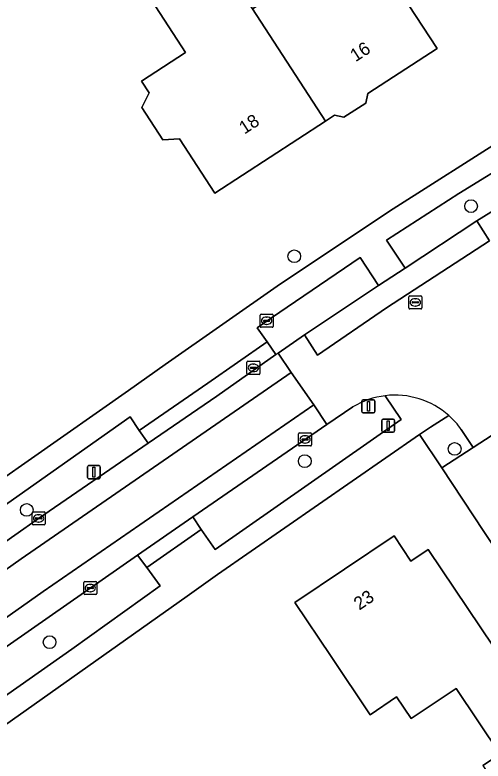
# Model space of a CAD drawing. Extents: x 161772 to 163126, y 383092 to 383917.
# Drawn here: x 162820.8 to 162856.7, y 383803.5 to 383860.7 of the extents above; entities that cross this region are included whole.
import ezdxf

# ---------------------------------------------------------------- set-up
doc = ezdxf.new("R2010")
doc.units = 0
for name, color, linetype in [('IMGEO_Boom', 7, 'Continuous'), ('IMGEO_Brandkraan', 7, 'Continuous'), ('IMGEO_Erf', 7, 'Continuous'), ('IMGEO_Groenvoorziening', 7, 'Continuous'), ('IMGEO_Kolk', 7, 'Continuous'), ('IMGEO_Lichtmast', 7, 'Continuous'), ('IMGEO_Pand', 7, 'Continuous'), ('IMGEO_Pand_nummerreeks', 7, 'Continuous'), ('IMGEO_Rijbaan_lokaal_gesloten', 7, 'Continuous'), ('IMGEO_Rijbaan_lokaal_open', 7, 'Continuous'), ('IMGEO_Rioolput', 7, 'Continuous'), ('IMGEO_Voetpad_open', 7, 'Continuous'), ('IMGEO_Woonerf_open', 7, 'Continuous')]:
    doc.layers.add(name, color=color, linetype=linetype)

msp = doc.modelspace()

# ---------------------------------------------------------------- linework, layer by layer
at = {"layer": 'IMGEO_Boom'}
for centre in [(162855.806, 383846.063), (162842.23, 383842.219), (162854.543, 383827.444), (162843.039, 383826.506), (162821.686, 383822.769), (162823.442, 383812.624)]:
    msp.add_circle(centre, 0.489, dxfattribs=at)
at = {"layer": 'IMGEO_Brandkraan'}
for p, q in [((162839.608, 383836.845), (162839.608, 383837.697)), ((162839.683, 383837.771), (162840.535, 383837.771)), ((162839.91, 383837.314), (162840.308, 383837.314)), ((162840.096, 383837.551), (162840.121, 383837.551)), ((162840.609, 383837.697), (162840.609, 383836.845)), ((162840.535, 383836.771), (162839.683, 383836.771)), ((162839.867, 383837.265), (162839.867, 383837.277)), ((162840.305, 383837.228), (162839.907, 383837.228)), ((162840.119, 383836.991), (162840.094, 383836.991)), ((162840.351, 383837.277), (162840.351, 383837.265))]:
    msp.add_line(p, q, dxfattribs=at)
for points in [[(162839.608, 383836.845), (162839.608, 383837.697)], [(162839.683, 383837.771), (162840.535, 383837.771)], [(162840.609, 383837.697), (162840.609, 383836.845)], [(162840.535, 383836.771), (162839.683, 383836.771)]]:
    msp.add_lwpolyline(points, dxfattribs=at)
for centre, radius, start, end in [((162839.685, 383837.695), 0.0765, 91.552, 178.448), ((162839.685, 383837.695), 0.0765, 91.552, 178.448), ((162839.907, 383837.274), 0.0403, 85.8775, 175.7526), ((162840.312, 383837.276), 0.0386, 1.7309, 96.639), ((162840.533, 383837.695), 0.0765, 1.552, 88.448), ((162840.533, 383837.695), 0.0765, 1.552, 88.448), ((162839.685, 383836.847), 0.0765, 181.552, 268.448), ((162839.685, 383836.847), 0.0765, 181.552, 268.448), ((162839.904, 383837.264), 0.0366, 178.938, 274.7102), ((162840.308, 383837.271), 0.043, 264.8664, 352.4533), ((162840.533, 383836.847), 0.0765, 271.552, 358.448), ((162840.533, 383836.847), 0.0765, 271.552, 358.448)]:
    msp.add_arc(centre, radius, start, end, dxfattribs=at)
for centre, major_axis, ratio, start_param, end_param in [((162840.095, 383837.271), (-0.387, 0.002), 0.722429, 4.712389, 7.853982), ((162840.12, 383837.271), (-0.39, 0.002), 0.717154, 1.570796, 4.712389)]:
    msp.add_ellipse(centre, major_axis=major_axis, ratio=ratio, start_param=start_param, end_param=end_param, dxfattribs=at)
at = {"layer": 'IMGEO_Erf'}
msp.add_lwpolyline([(162831.088, 383854.748), (162830.499, 383855.653), (162833.886, 383857.855), (162829.936, 383863.924), (162832.384, 383865.517), (162828.438, 383871.579), (162831.114, 383873.321), (162839.012, 383861.188), (162842.526, 383863.473), (162841.583, 383864.924), (162846.647, 383868.217), (162847.59, 383866.766), (162850.463, 383862.348), (162853.188, 383858.156), (162847.873, 383854.7), (162847.719, 383853.973), (162846.038, 383852.879), (162845.314, 383853.033), (162844.616, 383852.579), (162836.124, 383847.057), (162833.418, 383851.219), (162832.138, 383851.151), (162830.522, 383853.635)], close=True, dxfattribs=at)
for points in [[(162785.832, 383801.364), (162801.987, 383812.673), (162804.64, 383814.531), (162829.495, 383831.931), (162832.319, 383833.908), (162841.179, 383840.11), (162849.824, 383845.869), (162858.591, 383851.442)], [(162904.473, 383750), (162856.792, 383821.124), (162853.559, 383826.004), (162851.856, 383828.544), (162836.343, 383817.807), (162834.018, 383816.164), (162796.452, 383789.619)], [(162856.704, 383803.154), (162858.03, 383804.044), (162854.653, 383809.082), (162851.196, 383806.764), (162850.084, 383808.424), (162848.047, 383807.058), (162845.056, 383811.519), (162842.272, 383815.672), (162849.888, 383820.778), (162851.185, 383818.844), (162852.518, 383819.738), (162857.538, 383812.249), (162858.565, 383812.938), (162866.195, 383801.558)]]:
    msp.add_lwpolyline(points, dxfattribs=at)
at = {"layer": 'IMGEO_Groenvoorziening'}
for points in [[(162856.24, 383844.934), (162857.849, 383845.93), (162858.317, 383846.22), (162860.789, 383847.683), (162860.161, 383848.693), (162859.443, 383849.849), (162854.861, 383847.034), (162849.317, 383843.444), (162850.739, 383841.312)], [(162848.696, 383839.969), (162847.29, 383842.129), (162840.475, 383837.503), (162839.386, 383836.742), (162840.137, 383835.667), (162840.824, 383834.683), (162840.98, 383834.793), (162843.018, 383836.201)], [(162831.005, 383827.875), (162830.328, 383828.869), (162829.625, 383829.903), (162806.715, 383813.772), (162807.343, 383812.867), (162808.027, 383811.881), (162822.599, 383822.117)], [(162796.329, 383795.252), (162797.779, 383793.079), (162809.435, 383801.064), (162825.154, 383812.077), (162831.938, 383816.944), (162830.903, 383818.346), (162830.197, 383819.302), (162813.64, 383807.77), (162807.608, 383803.501), (162798.206, 383796.668)]]:
    msp.add_lwpolyline(points, close=True, dxfattribs=at)
for points in [[(162846.736, 383830.668), (162844.726, 383829.32), (162834.43, 383822.231), (162835.088, 383821.272), (162836.149, 383819.727), (162850.428, 383829.694), (162849.216, 383831.524)], [(162854.102, 383829.999), (162852.683, 383829.117), (162851.856, 383828.544), (162853.559, 383826.004), (162855.97, 383827.554), (162855.054, 383828.935)]]:
    msp.add_lwpolyline(points, dxfattribs=at)
for centre, radius, start, end in [((162849.961, 383825.344), 6.225, 96.8776, 121.2077), ((162849.888, 383825.271), 6.333, 35.3482, 48.2921)]:
    msp.add_arc(centre, radius, start, end, dxfattribs=at)
at = {"layer": 'IMGEO_Kolk'}
for p, q in [((162838.595, 383833.238), (162838.595, 383834.09)), ((162838.67, 383834.164), (162839.522, 383834.164)), ((162839.083, 383833.944), (162839.108, 383833.944)), ((162839.596, 383834.09), (162839.596, 383833.238)), ((162838.854, 383833.658), (162838.854, 383833.67)), ((162839.292, 383833.621), (162838.894, 383833.621)), ((162838.897, 383833.707), (162839.295, 383833.707)), ((162839.106, 383833.384), (162839.081, 383833.384)), ((162839.338, 383833.67), (162839.338, 383833.658)), ((162839.522, 383833.164), (162838.67, 383833.164)), ((162842.557, 383827.746), (162842.557, 383828.598)), ((162842.632, 383828.672), (162843.484, 383828.672)), ((162842.816, 383828.166), (162842.816, 383828.178)), ((162842.859, 383828.215), (162843.257, 383828.215)), ((162843.045, 383828.452), (162843.07, 383828.452)), ((162843.3, 383828.178), (162843.3, 383828.166)), ((162843.558, 383828.598), (162843.558, 383827.746)), ((162843.484, 383827.672), (162842.632, 383827.672)), ((162843.254, 383828.129), (162842.856, 383828.129)), ((162843.068, 383827.892), (162843.043, 383827.892)), ((162822.098, 383821.691), (162822.098, 383822.543)), ((162822.173, 383822.617), (162823.025, 383822.617)), ((162823.099, 383822.543), (162823.099, 383821.691)), ((162822.357, 383822.111), (162822.357, 383822.123)), ((162822.795, 383822.074), (162822.397, 383822.074)), ((162822.4, 383822.16), (162822.798, 383822.16)), ((162822.586, 383822.397), (162822.611, 383822.397)), ((162822.841, 383822.123), (162822.841, 383822.111)), ((162823.025, 383821.617), (162822.173, 383821.617)), ((162822.609, 383821.837), (162822.584, 383821.837)), ((162826.063, 383816.346), (162826.063, 383817.198)), ((162826.138, 383817.272), (162826.99, 383817.272)), ((162826.322, 383816.766), (162826.322, 383816.778)), ((162826.76, 383816.729), (162826.362, 383816.729)), ((162826.365, 383816.815), (162826.763, 383816.815)), ((162826.551, 383817.052), (162826.576, 383817.052)), ((162826.806, 383816.778), (162826.806, 383816.766)), ((162827.064, 383817.198), (162827.064, 383816.346)), ((162826.99, 383816.272), (162826.138, 383816.272)), ((162826.574, 383816.492), (162826.549, 383816.492))]:
    msp.add_line(p, q, dxfattribs=at)
for points in [[(162838.595, 383833.238), (162838.595, 383834.09)], [(162838.67, 383834.164), (162839.522, 383834.164)], [(162839.596, 383834.09), (162839.596, 383833.238)], [(162839.522, 383833.164), (162838.67, 383833.164)], [(162842.557, 383827.746), (162842.557, 383828.598)], [(162842.632, 383828.672), (162843.484, 383828.672)], [(162843.558, 383828.598), (162843.558, 383827.746)], [(162843.484, 383827.672), (162842.632, 383827.672)], [(162822.098, 383821.691), (162822.098, 383822.543)], [(162822.173, 383822.617), (162823.025, 383822.617)], [(162823.099, 383822.543), (162823.099, 383821.691)], [(162823.025, 383821.617), (162822.173, 383821.617)], [(162826.063, 383816.346), (162826.063, 383817.198)], [(162826.138, 383817.272), (162826.99, 383817.272)], [(162827.064, 383817.198), (162827.064, 383816.346)], [(162826.99, 383816.272), (162826.138, 383816.272)]]:
    msp.add_lwpolyline(points, dxfattribs=at)
for centre, radius, start, end in [((162838.672, 383834.088), 0.0765, 91.552, 178.448), ((162838.672, 383834.088), 0.0765, 91.552, 178.448), ((162839.52, 383834.088), 0.0765, 1.552, 88.448), ((162839.52, 383834.088), 0.0765, 1.552, 88.448), ((162838.894, 383833.667), 0.0403, 85.8775, 175.7526), ((162838.891, 383833.657), 0.0366, 178.938, 274.7102), ((162839.295, 383833.664), 0.043, 264.8664, 352.4533), ((162839.299, 383833.669), 0.0386, 1.7309, 96.639), ((162838.672, 383833.24), 0.0765, 181.552, 268.448), ((162838.672, 383833.24), 0.0765, 181.552, 268.448), ((162839.52, 383833.24), 0.0765, 271.552, 358.448), ((162839.52, 383833.24), 0.0765, 271.552, 358.448), ((162842.634, 383828.596), 0.0765, 91.552, 178.448), ((162842.634, 383828.596), 0.0765, 91.552, 178.448), ((162842.856, 383828.175), 0.0403, 85.8775, 175.7526), ((162842.853, 383828.165), 0.0366, 178.938, 274.7102), ((162843.257, 383828.172), 0.043, 264.8664, 352.4533), ((162843.261, 383828.177), 0.0386, 1.7309, 96.639), ((162843.482, 383828.596), 0.0765, 1.552, 88.448), ((162843.482, 383828.596), 0.0765, 1.552, 88.448), ((162842.634, 383827.748), 0.0765, 181.552, 268.448), ((162842.634, 383827.748), 0.0765, 181.552, 268.448), ((162843.482, 383827.748), 0.0765, 271.552, 358.448), ((162843.482, 383827.748), 0.0765, 271.552, 358.448), ((162822.175, 383822.541), 0.0765, 91.552, 178.448), ((162822.175, 383822.541), 0.0765, 91.552, 178.448), ((162823.023, 383822.541), 0.0765, 1.552, 88.448), ((162823.023, 383822.541), 0.0765, 1.552, 88.448), ((162822.397, 383822.12), 0.0403, 85.8775, 175.7526), ((162822.394, 383822.11), 0.0366, 178.938, 274.7102), ((162822.798, 383822.117), 0.043, 264.8664, 352.4533), ((162822.802, 383822.122), 0.0386, 1.7309, 96.639), ((162822.175, 383821.693), 0.0765, 181.552, 268.448), ((162822.175, 383821.693), 0.0765, 181.552, 268.448), ((162823.023, 383821.693), 0.0765, 271.552, 358.448), ((162823.023, 383821.693), 0.0765, 271.552, 358.448), ((162826.14, 383817.196), 0.0765, 91.552, 178.448), ((162826.14, 383817.196), 0.0765, 91.552, 178.448), ((162826.362, 383816.775), 0.0403, 85.8775, 175.7526), ((162826.359, 383816.765), 0.0366, 178.938, 274.7102), ((162826.763, 383816.772), 0.043, 264.8664, 352.4533), ((162826.767, 383816.777), 0.0386, 1.7309, 96.639), ((162826.988, 383817.196), 0.0765, 1.552, 88.448), ((162826.988, 383817.196), 0.0765, 1.552, 88.448), ((162826.14, 383816.348), 0.0765, 181.552, 268.448), ((162826.14, 383816.348), 0.0765, 181.552, 268.448), ((162826.988, 383816.348), 0.0765, 271.552, 358.448), ((162826.988, 383816.348), 0.0765, 271.552, 358.448)]:
    msp.add_arc(centre, radius, start, end, dxfattribs=at)
for centre, major_axis, ratio, start_param, end_param in [((162839.082, 383833.664), (-0.387, 0.002), 0.722429, 4.712389, 7.853982), ((162839.107, 383833.664), (-0.39, 0.002), 0.717154, 1.570796, 4.712389), ((162843.044, 383828.172), (-0.387, 0.002), 0.722429, 4.712389, 7.853982), ((162843.069, 383828.172), (-0.39, 0.002), 0.717154, 1.570796, 4.712389), ((162822.585, 383822.117), (-0.387, 0.002), 0.722429, 4.712389, 7.853982), ((162822.61, 383822.117), (-0.39, 0.002), 0.717154, 1.570796, 4.712389), ((162826.55, 383816.772), (-0.387, 0.002), 0.722429, 4.712389, 7.853982), ((162826.575, 383816.772), (-0.39, 0.002), 0.717154, 1.570796, 4.712389)]:
    msp.add_ellipse(centre, major_axis=major_axis, ratio=ratio, start_param=start_param, end_param=end_param, dxfattribs=at)
at = {"layer": 'IMGEO_Lichtmast'}
for p, q in [((162847.425, 383830.305), (162847.425, 383831.105)), ((162847.425, 383831.105), (162847.425, 383830.305)), ((162847.525, 383831.205), (162848.315, 383831.205)), ((162848.315, 383831.205), (162847.525, 383831.205)), ((162848.415, 383831.105), (162848.415, 383830.305)), ((162848.415, 383830.305), (162848.415, 383831.105)), ((162848.315, 383830.205), (162847.525, 383830.205)), ((162847.525, 383830.205), (162848.315, 383830.205)), ((162848.943, 383828.825), (162848.943, 383829.625)), ((162848.943, 383829.625), (162848.943, 383828.825)), ((162849.043, 383829.725), (162849.833, 383829.725)), ((162849.833, 383829.725), (162849.043, 383829.725)), ((162849.933, 383829.625), (162849.933, 383828.825)), ((162849.933, 383828.825), (162849.933, 383829.625)), ((162849.833, 383828.725), (162849.043, 383828.725)), ((162849.043, 383828.725), (162849.833, 383828.725)), ((162826.343, 383825.263), (162826.343, 383826.063)), ((162826.343, 383826.063), (162826.343, 383825.263)), ((162826.443, 383826.163), (162827.233, 383826.163)), ((162827.233, 383826.163), (162826.443, 383826.163)), ((162827.333, 383826.063), (162827.333, 383825.263)), ((162827.333, 383825.263), (162827.333, 383826.063)), ((162827.233, 383825.163), (162826.443, 383825.163)), ((162826.443, 383825.163), (162827.233, 383825.163))]:
    msp.add_line(p, q, dxfattribs=at)
for points in [[(162847.845, 383831.08), (162847.995, 383831.08), (162847.995, 383830.33), (162847.845, 383830.33), (162847.845, 383831.08)], [(162849.363, 383829.6), (162849.513, 383829.6), (162849.513, 383828.85), (162849.363, 383828.85), (162849.363, 383829.6)], [(162826.763, 383826.038), (162826.913, 383826.038), (162826.913, 383825.288), (162826.763, 383825.288), (162826.763, 383826.038)]]:
    msp.add_lwpolyline(points, dxfattribs=at)
for centre, start, end in [((162847.525, 383831.105), 90, 180), ((162847.525, 383831.105), 90, 180), ((162848.315, 383831.105), 0, 90), ((162848.315, 383831.105), 360, 90), ((162847.525, 383830.305), 180, 270), ((162847.525, 383830.305), 180, 270), ((162848.315, 383830.305), 270, 0), ((162848.315, 383830.305), 270, 0), ((162849.043, 383829.625), 90, 180), ((162849.043, 383829.625), 90, 180), ((162849.833, 383829.625), 0, 90), ((162849.833, 383829.625), 360, 90), ((162849.043, 383828.825), 180, 270), ((162849.043, 383828.825), 180, 270), ((162849.833, 383828.825), 270, 0), ((162849.833, 383828.825), 270, 0), ((162826.443, 383826.063), 90, 180), ((162826.443, 383826.063), 90, 180), ((162827.233, 383826.063), 0, 90), ((162827.233, 383826.063), 360, 90), ((162826.443, 383825.263), 180, 270), ((162826.443, 383825.263), 180, 270), ((162827.233, 383825.263), 270, 0), ((162827.233, 383825.263), 270, 0)]:
    msp.add_arc(centre, 0.1, start, end, dxfattribs=at)
at = {"layer": 'IMGEO_Pand'}
for points in [[(162839.012, 383861.188), (162831.114, 383873.321), (162828.438, 383871.579), (162832.384, 383865.517), (162829.936, 383863.924), (162833.886, 383857.855), (162830.499, 383855.653), (162831.088, 383854.748), (162830.522, 383853.635), (162832.138, 383851.151), (162833.418, 383851.219), (162836.124, 383847.057), (162844.616, 383852.579)], [(162850.463, 383862.348), (162847.59, 383866.766), (162846.647, 383868.217), (162841.583, 383864.924), (162842.526, 383863.473), (162839.012, 383861.188), (162844.616, 383852.579), (162845.314, 383853.033), (162846.038, 383852.879), (162847.719, 383853.973), (162847.873, 383854.7), (162853.188, 383858.156)], [(162858.565, 383812.938), (162857.538, 383812.249), (162852.518, 383819.738), (162851.185, 383818.844), (162849.888, 383820.778), (162842.272, 383815.672), (162845.056, 383811.519), (162848.047, 383807.058), (162850.084, 383808.424), (162851.196, 383806.764), (162854.653, 383809.082), (162858.03, 383804.044), (162856.704, 383803.154), (162860.947, 383796.826), (162865.609, 383800.568), (162865.335, 383800.981), (162866.195, 383801.558)]]:
    msp.add_lwpolyline(points, close=True, dxfattribs=at)
at = {"layer": 'IMGEO_Rijbaan_lokaal_gesloten'}
for points in [[(162857.209, 383843.395), (162856.24, 383844.934), (162850.739, 383841.312), (162848.696, 383839.969), (162843.018, 383836.201), (162844.004, 383834.646), (162849.31, 383838.275)], [(162821.267, 383819.01), (162841.998, 383833.315), (162840.98, 383834.793), (162840.824, 383834.683), (162836.276, 383831.487), (162831.005, 383827.875), (162822.599, 383822.117), (162808.027, 383811.881), (162803.268, 383808.47), (162794.336, 383801.999), (162795.38, 383800.544), (162805.051, 383807.568)], [(162844.726, 383829.32), (162843.739, 383830.814), (162822.947, 383816.506), (162806.662, 383805.027), (162797.191, 383798.124), (162798.206, 383796.668), (162807.608, 383803.501), (162813.64, 383807.77), (162830.197, 383819.302), (162834.43, 383822.231)]]:
    msp.add_lwpolyline(points, close=True, dxfattribs=at)
at = {"layer": 'IMGEO_Rijbaan_lokaal_open'}
for points in [[(162859.576, 383839.102), (162861.31, 383840.231), (162857.849, 383845.93), (162856.24, 383844.934), (162857.209, 383843.395), (162849.31, 383838.275), (162844.004, 383834.646), (162843.018, 383836.201), (162840.98, 383834.793), (162841.998, 383833.315), (162843.739, 383830.814), (162844.726, 383829.32), (162846.736, 383830.668)], [(162855.054, 383828.935), (162855.97, 383827.554), (162858.88, 383829.451), (162858.054, 383830.808)]]:
    msp.add_lwpolyline(points, dxfattribs=at)
msp.add_lwpolyline([(162822.947, 383816.506), (162843.739, 383830.814), (162841.998, 383833.315), (162821.267, 383819.01), (162805.051, 383807.568), (162795.38, 383800.544), (162797.191, 383798.124), (162806.662, 383805.027)], close=True, dxfattribs=at)
for centre, radius, start, end in [((162849.961, 383825.344), 6.225, 96.8776, 121.2077), ((162849.965, 383825.335), 6.234, 48.4279, 96.9041), ((162849.888, 383825.271), 6.333, 35.3482, 48.2921)]:
    msp.add_arc(centre, radius, start, end, dxfattribs=at)
at = {"layer": 'IMGEO_Rioolput'}
for p, q in [((162851.022, 383838.253), (162851.022, 383839.105)), ((162851.097, 383839.179), (162851.949, 383839.179)), ((162852.023, 383839.105), (162852.023, 383838.253)), ((162851.281, 383838.673), (162851.281, 383838.685)), ((162851.719, 383838.636), (162851.321, 383838.636)), ((162851.324, 383838.722), (162851.722, 383838.722)), ((162851.51, 383838.959), (162851.535, 383838.959)), ((162851.765, 383838.685), (162851.765, 383838.673)), ((162851.949, 383838.179), (162851.097, 383838.179)), ((162851.533, 383838.399), (162851.508, 383838.399))]:
    msp.add_line(p, q, dxfattribs=at)
for points in [[(162851.022, 383838.253), (162851.022, 383839.105)], [(162851.097, 383839.179), (162851.949, 383839.179)], [(162852.023, 383839.105), (162852.023, 383838.253)], [(162851.949, 383838.179), (162851.097, 383838.179)]]:
    msp.add_lwpolyline(points, dxfattribs=at)
for centre, radius, start, end in [((162851.099, 383839.103), 0.0765, 91.552, 178.448), ((162851.099, 383839.103), 0.0765, 91.552, 178.448), ((162851.947, 383839.103), 0.0765, 1.552, 88.448), ((162851.947, 383839.103), 0.0765, 1.552, 88.448), ((162851.321, 383838.682), 0.0403, 85.8775, 175.7526), ((162851.318, 383838.672), 0.0366, 178.938, 274.7102), ((162851.722, 383838.679), 0.043, 264.8664, 352.4533), ((162851.726, 383838.684), 0.0386, 1.7309, 96.639), ((162851.099, 383838.255), 0.0765, 181.552, 268.448), ((162851.099, 383838.255), 0.0765, 181.552, 268.448), ((162851.947, 383838.255), 0.0765, 271.552, 358.448), ((162851.947, 383838.255), 0.0765, 271.552, 358.448)]:
    msp.add_arc(centre, radius, start, end, dxfattribs=at)
for centre, major_axis, ratio, start_param, end_param in [((162851.509, 383838.679), (-0.387, 0.002), 0.722429, 4.712389, 7.853982), ((162851.534, 383838.679), (-0.39, 0.002), 0.717154, 1.570796, 4.712389)]:
    msp.add_ellipse(centre, major_axis=major_axis, ratio=ratio, start_param=start_param, end_param=end_param, dxfattribs=at)
at = {"layer": 'IMGEO_Voetpad_open'}
for points in [[(162858.591, 383851.442), (162849.824, 383845.869), (162841.179, 383840.11), (162832.319, 383833.908), (162829.495, 383831.931), (162804.64, 383814.531), (162801.987, 383812.673), (162785.832, 383801.364)], [(162790.613, 383802.269), (162801.905, 383810.408), (162802.576, 383809.454), (162807.343, 383812.867), (162806.715, 383813.772), (162829.625, 383829.903), (162830.328, 383828.869), (162835.591, 383832.483), (162840.137, 383835.667), (162839.386, 383836.742), (162840.475, 383837.503), (162847.29, 383842.129), (162848.696, 383839.969), (162850.739, 383841.312), (162849.317, 383843.444), (162854.861, 383847.034), (162859.443, 383849.849)], [(162849.216, 383831.524), (162850.428, 383829.694), (162836.149, 383819.727), (162835.088, 383821.272), (162830.903, 383818.346), (162831.938, 383816.944), (162825.154, 383812.077), (162809.435, 383801.064), (162797.779, 383793.079), (162796.329, 383795.252), (162796.195, 383795.148)], [(162834.018, 383816.164), (162836.343, 383817.807), (162851.856, 383828.544), (162852.683, 383829.117), (162854.102, 383829.999)], [(162794.932, 383788.498), (162796.452, 383789.619), (162834.018, 383816.164)]]:
    msp.add_lwpolyline(points, dxfattribs=at)
for points in [[(162836.276, 383831.487), (162840.824, 383834.683), (162840.137, 383835.667), (162835.591, 383832.483), (162830.328, 383828.869), (162831.005, 383827.875)], [(162834.43, 383822.231), (162830.197, 383819.302), (162830.903, 383818.346), (162835.088, 383821.272)]]:
    msp.add_lwpolyline(points, close=True, dxfattribs=at)
msp.add_arc((162849.965, 383825.335), 6.234, 48.4279, 96.9041, dxfattribs=at)
at = {"layer": 'IMGEO_Woonerf_open'}
msp.add_lwpolyline([(162873.948, 383800.922), (162876.861, 383802.89), (162875.938, 383804.266), (162858.88, 383829.451), (162855.97, 383827.554), (162853.559, 383826.004), (162856.792, 383821.124), (162904.473, 383750), (162913.358, 383736.746), (162915.726, 383733.217), (162916.289, 383732.376), (162919.339, 383734.319), (162924.455, 383726.286), (162927.712, 383721.441), (162929.086, 383722.366)], dxfattribs=at)

# ---------------------------------------------------------------- texts
at = {"layer": 'IMGEO_Pand_nummerreeks'}
for s, rotation, p in [('16', 33.0425, (162846.931, 383857.092)), ('18', 33.0425, (162838.402, 383851.544)), ('23', 33.8389, (162847.22, 383815.04))]:
    msp.add_text(s, height=1, rotation=rotation, dxfattribs=at).set_placement(p)

doc.saveas('drawing.dxf')
